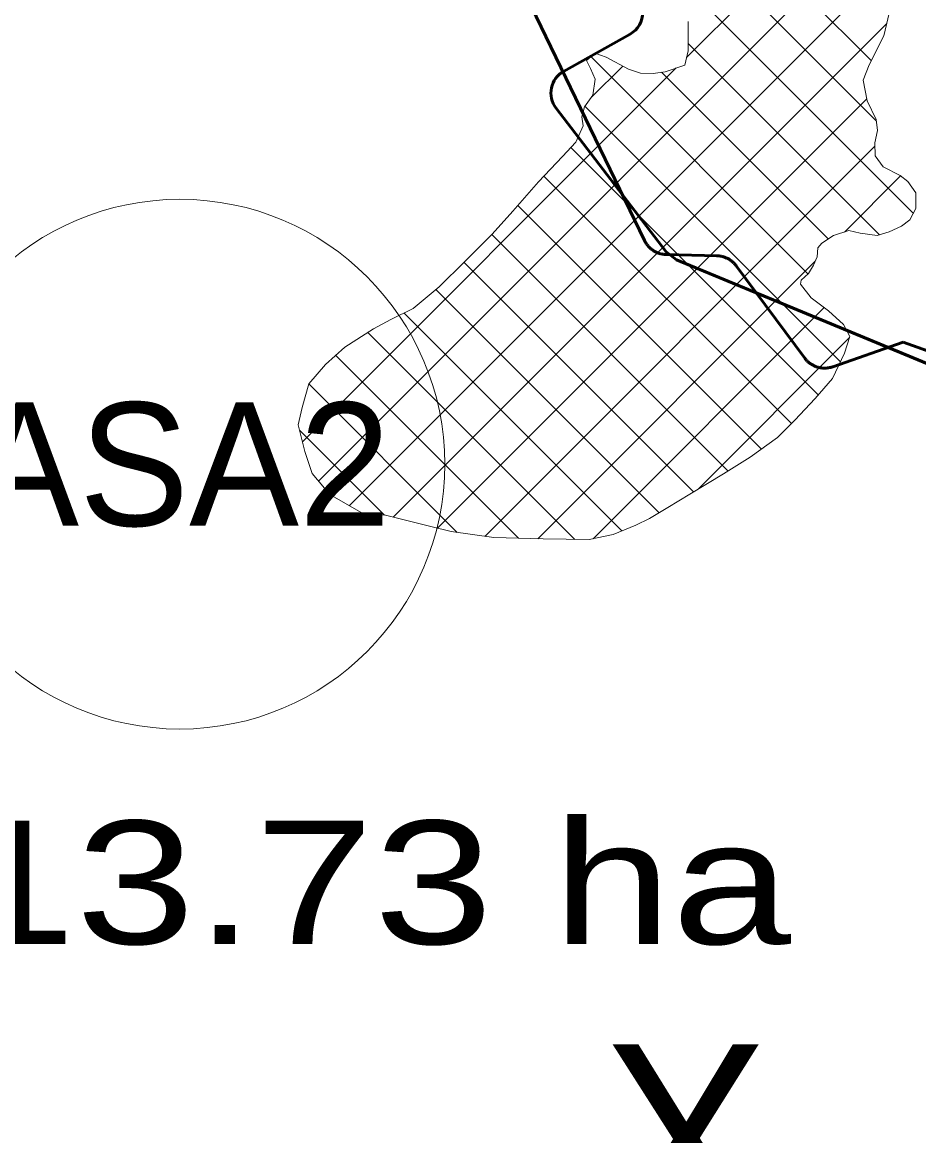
# Model space of a CAD drawing. Extents: x -1643653 to 4543381, y 1624270 to 13878484.
# Drawn here: x 739428 to 743062, y 8943002 to 8947516 of the extents above; entities that cross this region are included whole.
import ezdxf
from ezdxf.enums import TextEntityAlignment as Align

# ---------------------------------------------------------------- set-up
doc = ezdxf.new("R2010")
doc.units = 0
doc.header["$LTSCALE"] = 200
doc.linetypes.add('MEDIUM_DASHED', pattern=[4.5, 3, -1.5])
for name, color, linetype, lineweight in [('1', 7, 'Continuous', 13), ('27', 7, 'Continuous', 53), ('28', 7, 'Continuous', 53), ('29', 7, 'Continuous', 13), ('31', 7, 'Continuous', 53), ('45', 7, 'Continuous', 13), ('60', 7, 'Continuous', 53)]:
    doc.layers.add(name, color=color, linetype=linetype, lineweight=lineweight)
doc.layers.add('63', color=7, linetype='Continuous')

msp = doc.modelspace()

# ---------------------------------------------------------------- linework, layer by layer
at = {"layer": '1', "lineweight": 25}
msp.add_spline([(814781, 9009175.5), (814787.2, 9009173.4), (814796.9, 9009173.4), (814799.4, 9009172.4), (814805.1, 9009174.5), (814805.6, 9009176.5), (814811.7, 9009179.5), (814811.7, 9009179.5), (814801.5, 9009181), (814790.7, 9009181.5), (814784.1, 9009183.1), (814777.4, 9009185.1), (814778.4, 9009175.5)], degree=3, dxfattribs=at)
at = {"layer": '27'}
msp.add_line((743569.9, 8946014.8), (742998.5, 8946219.6), dxfattribs=at)
for points in [[(742258.7, 8946567.7), (742255.9, 8946568.1), (742253.1, 8946568.4), (742250.2, 8946568.7), (742247.4, 8946568.9), (742244.6, 8946569), (742244.4, 8946569.1), (742038.3, 8946574.3), (742035.5, 8946574.4), (742032.6, 8946574.6), (742029.8, 8946574.8), (742027, 8946575.2), (742024.2, 8946575.6), (742021.4, 8946576.1), (742018.7, 8946576.7), (742015.9, 8946577.4), (742013.2, 8946578.1), (742010.5, 8946578.9), (742007.8, 8946579.8), (742005.1, 8946580.8), (742002.5, 8946581.9), (741999.9, 8946583), (741997.3, 8946584.2), (741994.8, 8946585.4), (741992.3, 8946586.8), (741989.9, 8946588.2), (741987.5, 8946589.7), (741985.1, 8946591.2), (741982.8, 8946592.8), (741980.5, 8946594.5), (741978.2, 8946596.2), (741976.1, 8946598), (741973.9, 8946599.9), (741971.9, 8946601.8), (741969.8, 8946603.8), (741967.9, 8946605.8), (741966, 8946607.9), (741964.1, 8946610.1), (741962.3, 8946612.2), (741960.6, 8946614.5), (741959, 8946616.8), (741957.4, 8946619.1), (741955.8, 8946621.5), (741954.4, 8946623.9), (741953, 8946626.4), (741951.7, 8946628.9), (741950.8, 8946630.8), (741411.5, 8947747.1)], [(742258.7, 8946567.7), (742255.9, 8946568.1), (742253.1, 8946568.4), (742250.2, 8946568.7), (742247.4, 8946568.9), (742244.6, 8946569), (742244.4, 8946569.1), (742038.3, 8946574.3), (742035.5, 8946574.4), (742032.6, 8946574.6), (742029.8, 8946574.8), (742027, 8946575.2), (742024.2, 8946575.6), (742021.4, 8946576.1), (742018.7, 8946576.7), (742015.9, 8946577.4), (742013.2, 8946578.1), (742010.5, 8946578.9), (742007.8, 8946579.8), (742005.1, 8946580.8), (742002.5, 8946581.9), (741999.9, 8946583), (741997.3, 8946584.2), (741994.8, 8946585.4), (741992.3, 8946586.8), (741989.9, 8946588.2), (741987.5, 8946589.7), (741985.1, 8946591.2), (741982.8, 8946592.8), (741980.5, 8946594.5), (741978.2, 8946596.2), (741976.1, 8946598), (741973.9, 8946599.9), (741971.9, 8946601.8), (741969.8, 8946603.8), (741967.9, 8946605.8), (741966, 8946607.9), (741964.1, 8946610.1), (741962.3, 8946612.2), (741960.6, 8946614.5), (741959, 8946616.8), (741957.4, 8946619.1), (741955.8, 8946621.5), (741954.4, 8946623.9), (741953, 8946626.4), (741951.7, 8946628.9), (741950.8, 8946630.8), (741411.5, 8947747.1)], [(742998.5, 8946219.6), (742713.4, 8946119.4), (742710.7, 8946118.5), (742708, 8946117.7), (742705.3, 8946117), (742702.5, 8946116.3), (742699.8, 8946115.7), (742697, 8946115.2), (742694.2, 8946114.8), (742691.4, 8946114.4), (742688.6, 8946114.1), (742685.7, 8946113.9), (742682.9, 8946113.8), (742680.1, 8946113.8), (742677.2, 8946113.8), (742674.4, 8946114), (742671.6, 8946114.2), (742668.8, 8946114.4), (742666, 8946114.8), (742663.2, 8946115.3), (742660.4, 8946115.8), (742657.7, 8946116.4), (742654.9, 8946117.1), (742652.2, 8946117.8), (742649.5, 8946118.6), (742646.8, 8946119.6), (742644.2, 8946120.5), (742641.5, 8946121.6), (742638.9, 8946122.7), (742636.4, 8946123.9), (742633.8, 8946125.2), (742631.4, 8946126.6), (742628.9, 8946128), (742626.5, 8946129.5), (742624.1, 8946131), (742621.8, 8946132.6), (742619.6, 8946134.3), (742617.3, 8946136.1), (742615.2, 8946137.9), (742613, 8946139.7), (742611, 8946141.7), (742609, 8946143.7), (742607, 8946145.7), (742605.1, 8946147.8), (742603.3, 8946150), (742601.5, 8946152.2), (742599.9, 8946154.2), (742322.2, 8946528.7), (742320.5, 8946530.9), (742318.7, 8946533.1), (742316.8, 8946535.2), (742314.9, 8946537.3), (742313, 8946539.4), (742311, 8946541.4), (742308.9, 8946543.3), (742306.8, 8946545.2), (742304.6, 8946547), (742302.4, 8946548.7), (742300.1, 8946550.4), (742297.8, 8946552), (742295.4, 8946553.6), (742293, 8946555), (742290.5, 8946556.4), (742288, 8946557.8), (742285.5, 8946559.1), (742283, 8946560.2), (742280.4, 8946561.4), (742277.7, 8946562.4), (742275.1, 8946563.4), (742272.4, 8946564.3), (742269.7, 8946565.1), (742267, 8946565.9), (742264.2, 8946566.6), (742261.5, 8946567.1), (742258.7, 8946567.7)], [(742998.5, 8946219.6), (742713.4, 8946119.4), (742710.7, 8946118.5), (742708, 8946117.7), (742705.3, 8946117), (742702.5, 8946116.3), (742699.8, 8946115.7), (742697, 8946115.2), (742694.2, 8946114.8), (742691.4, 8946114.4), (742688.6, 8946114.1), (742685.7, 8946113.9), (742682.9, 8946113.8), (742680.1, 8946113.8), (742677.2, 8946113.8), (742674.4, 8946114), (742671.6, 8946114.2), (742668.8, 8946114.4), (742666, 8946114.8), (742663.2, 8946115.3), (742660.4, 8946115.8), (742657.7, 8946116.4), (742654.9, 8946117.1), (742652.2, 8946117.8), (742649.5, 8946118.6), (742646.8, 8946119.6), (742644.2, 8946120.5), (742641.5, 8946121.6), (742638.9, 8946122.7), (742636.4, 8946123.9), (742633.8, 8946125.2), (742631.4, 8946126.6), (742628.9, 8946128), (742626.5, 8946129.5), (742624.1, 8946131), (742621.8, 8946132.6), (742619.6, 8946134.3), (742617.3, 8946136.1), (742615.2, 8946137.9), (742613, 8946139.7), (742611, 8946141.7), (742609, 8946143.7), (742607, 8946145.7), (742605.1, 8946147.8), (742603.3, 8946150), (742601.5, 8946152.2), (742599.9, 8946154.2), (742322.2, 8946528.7), (742320.5, 8946530.9), (742318.7, 8946533.1), (742316.8, 8946535.2), (742314.9, 8946537.3), (742313, 8946539.4), (742311, 8946541.4), (742308.9, 8946543.3), (742306.8, 8946545.2), (742304.6, 8946547), (742302.4, 8946548.7), (742300.1, 8946550.4), (742297.8, 8946552), (742295.4, 8946553.6), (742293, 8946555), (742290.5, 8946556.4), (742288, 8946557.8), (742285.5, 8946559.1), (742283, 8946560.2), (742280.4, 8946561.4), (742277.7, 8946562.4), (742275.1, 8946563.4), (742272.4, 8946564.3), (742269.7, 8946565.1), (742267, 8946565.9), (742264.2, 8946566.6), (742261.5, 8946567.1), (742258.7, 8946567.7)], [(743569.2, 8946014.6), (743569.9, 8946014.8), (742998.5, 8946219.6)]]:
    msp.add_lwpolyline(points, dxfattribs=at)
at = {"layer": '28'}
msp.add_line((741622, 8947316.5), (741891.8, 8947467.7), dxfattribs=at)
msp.add_lwpolyline([(744305.5, 8945728.9), (743582.2, 8945930.9), (743570.8, 8945934.9), (742079.6, 8946553.1), (742038.5, 8946584.7), (741591.5, 8947168.5)], dxfattribs=at)
for centre, start, end in [((741842.9, 8947554.9), 299.2671, 62.318), ((741670.9, 8947229.3), 119.2672, 217.4372)]:
    msp.add_arc(centre, 100, start, end, dxfattribs=at)
at = {"layer": '29'}
for p, q in [((742120.9, 8947372.6), (744883, 8950134.6)), ((740628.8, 8945655.9), (745040.3, 8950067.4)), ((740753.5, 8945556.1), (745190.7, 8949993.3)), ((742869.9, 8947361.2), (741927.5, 8948303.6)), ((742889.8, 8947116.8), (741819.3, 8948187.3)), ((743039.9, 8946742.2), (742101.8, 8947680.4)), ((740931.8, 8945509.9), (742933, 8947511.1)), ((742903.3, 8946654.3), (742127.7, 8947430)), ((742613.6, 8946495.1), (741732.2, 8947376.4)), ((740563.2, 8945814.9), (742078.9, 8947330.5)), ((741734.1, 8947210.2), (741862.1, 8947338.2)), ((742695.6, 8946637.6), (742019.9, 8947313.2)), ((741111, 8945464.6), (742851.4, 8947205)), ((742744.8, 8946139.3), (741709, 8947175.2)), ((741302.8, 8945431.9), (742884.7, 8947013.8)), ((742654.3, 8946005.3), (741651.9, 8947007.7)), ((742546.1, 8945889.1), (741542.7, 8946892.4)), ((742760.9, 8946665.4), (742988.5, 8946893.1)), ((742424.7, 8945785.9), (741437.2, 8946773.4)), ((742289.4, 8945696.7), (741331, 8946655.1)), ((742149.2, 8945612.3), (741219.1, 8946542.5)), ((741517.4, 8945422), (742642.7, 8946547.3)), ((742009.1, 8945528), (741104.6, 8946432.4)), ((741858.4, 8945454.2), (740975.1, 8946337.5)), ((741742.2, 8945422.2), (742679, 8946359)), ((741668.5, 8945419.6), (740829.2, 8946258.8)), ((742167.9, 8945623.5), (742781.7, 8946237.3)), ((741439.5, 8945424), (740698.3, 8946165.2)), ((741191.4, 8945447.7), (740589, 8946050)), ((740896.2, 8945518.3), (740551.8, 8945862.7))]:
    msp.add_line(p, q, dxfattribs=at)
at = {"layer": '29', "lineweight": 53}
for p, q in [((741891.8, 8947467.7), (741622, 8947316.5)), ((741591.5, 8947168.5), (742038.5, 8946584.7)), ((742079.6, 8946553.1), (743570.8, 8945934.9))]:
    msp.add_line(p, q, dxfattribs=at)
at = {"layer": '29'}
for points in [[(740735.1, 8946198.2), (740656.8, 8946128.1), (740589.1, 8946050.2), (740561.9, 8945954.6), (740546.7, 8945884.1), (740572.7, 8945775.2), (740603.4, 8945686.7), (740674, 8945601.1), (740801.4, 8945528.9), (740900.7, 8945517.8), (741084.2, 8945471.2), (741166.1, 8945451.3), (741339.9, 8945426.6), (741539.9, 8945421.4), (741725.9, 8945418.8), (741823.7, 8945439.6), (741915, 8945477.8), (741970.4, 8945504.7), (742044.7, 8945549.4), (742133.8, 8945603.1), (742270.7, 8945684.9), (742379.1, 8945753.1), (742489.1, 8945832.1), (742559.8, 8945902.8), (742642, 8945991.2), (742712.6, 8946071.4), (742761.5, 8946174.8), (742783.3, 8946242.1), (742757.6, 8946290.8), (742696.4, 8946345.9), (742625.7, 8946399), (742583.2, 8946454.6), (742585.8, 8946470.9), (742615.6, 8946496.8), (742635.6, 8946530.5), (742650, 8946564.5), (742653.5, 8946601), (742669.4, 8946620.8), (742716.3, 8946650.8), (742778.2, 8946671.1), (742824.9, 8946660.8), (742894, 8946651.6), (742942.2, 8946665.9), (742992.2, 8946689.6), (743025.5, 8946714.6), (743049.9, 8946761.5), (743050.1, 8946823.8), (743018.6, 8946869.9), (742987.3, 8946894.1), (742918.3, 8946929.6), (742885.4, 8946974), (742884.4, 8947026.5), (742895.6, 8947077.3), (742889, 8947122.2), (742852.7, 8947197.6), (742837.1, 8947281.6), (742860.7, 8947343.3), (742921.4, 8947461), (742953.3, 8947598.9)], [(742953.3, 8947598.9), (742921.4, 8947461), (742860.7, 8947343.3), (742837.1, 8947281.6), (742852.7, 8947197.6), (742889, 8947122.2), (742895.6, 8947077.3), (742884.4, 8947026.5), (742885.4, 8946974), (742918.3, 8946929.6), (742987.3, 8946894.1), (743018.6, 8946869.9), (743050.1, 8946823.8), (743049.9, 8946761.5), (743025.5, 8946714.6), (742992.2, 8946689.6), (742942.2, 8946665.9), (742894, 8946651.6), (742824.9, 8946660.8), (742778.2, 8946671.1), (742716.3, 8946650.8), (742669.4, 8946620.8), (742653.5, 8946601), (742650, 8946564.5), (742635.6, 8946530.5), (742615.6, 8946496.8), (742585.8, 8946470.9), (742583.2, 8946454.6), (742625.7, 8946399), (742696.4, 8946345.9), (742757.6, 8946290.8), (742783.3, 8946242.1), (742761.5, 8946174.8), (742712.6, 8946071.4), (742642, 8945991.2), (742559.8, 8945902.8), (742489.1, 8945832.1), (742379.1, 8945753.1), (742270.7, 8945684.9), (742133.8, 8945603.1), (742044.7, 8945549.4), (741970.4, 8945504.7)], [(741970.4, 8945504.7), (741915, 8945477.8), (741823.7, 8945439.6), (741725.9, 8945418.8), (741539.9, 8945421.4), (741339.9, 8945426.6), (741166.1, 8945451.3), (741084.2, 8945471.2), (740900.7, 8945517.8), (740801.4, 8945528.9), (740674, 8945601.1), (740603.4, 8945686.7), (740572.7, 8945775.2), (740546.7, 8945884.1), (740561.9, 8945954.6), (740589.1, 8946050.2), (740656.8, 8946128.1), (740735.1, 8946198.2), (740852, 8946273.5), (740921.5, 8946311), (741011.9, 8946355.8), (741117.3, 8946442.9), (741222.1, 8946545.4), (741333.3, 8946657.3), (741416.3, 8946749.4), (741520.6, 8946869.1), (741618, 8946971.9), (741672.5, 8947029.4), (741701.6, 8947096.3), (741695.8, 8947131.9), (741707.5, 8947173.2), (741741.1, 8947219.9), (741749.7, 8947285.4), (741731.2, 8947328.9), (741714.7, 8947361.2), (741748.8, 8947390.8), (741795.2, 8947374.4), (741885.1, 8947325.7), (741933.6, 8947309.9), (741986.1, 8947308), (742034, 8947315.4), (742113.7, 8947342.2), (742127.5, 8947400.3), (742127.9, 8947496.9), (742128, 8947519.2)], [(742128, 8947519.2), (742127.9, 8947496.9), (742127.5, 8947400.3), (742113.7, 8947342.2), (742034, 8947315.4), (741986.1, 8947308), (741933.6, 8947309.9), (741885.1, 8947325.7), (741795.2, 8947374.4), (741748.8, 8947390.8), (741714.7, 8947361.2), (741731.2, 8947328.9), (741749.7, 8947285.4), (741741.1, 8947219.9), (741707.5, 8947173.2), (741695.8, 8947131.9), (741701.6, 8947096.3), (741672.5, 8947029.4), (741618, 8946971.9), (741520.6, 8946869.1), (741416.3, 8946749.4), (741333.3, 8946657.3), (741222.1, 8946545.4), (741117.3, 8946442.9), (741011.9, 8946355.8), (740921.5, 8946311), (740852, 8946273.5), (740735.1, 8946198.2)]]:
    msp.add_lwpolyline(points, dxfattribs=at)
at = {"layer": '29', "lineweight": 53}
for centre, start, end in [((741842.9, 8947554.9), 299.2671, 62.318), ((741670.9, 8947229.3), 119.2672, 217.4372)]:
    msp.add_arc(centre, 100, start, end, dxfattribs=at)
at = {"layer": '45'}
msp.add_circle((740066.8, 8945724.5), 1073.6, dxfattribs=at)
at = {"layer": '60', "linetype": 'MEDIUM_DASHED', "lineweight": 40}
msp.add_line((742998.5, 8946219.6), (743569.9, 8946014.8), dxfattribs=at)
at = {"layer": '60'}
for points in [[(742258.7, 8946567.7), (742255.9, 8946568.1), (742253.1, 8946568.4), (742250.2, 8946568.7), (742247.4, 8946568.9), (742244.6, 8946569), (742244.4, 8946569.1), (742038.3, 8946574.3), (742035.5, 8946574.4), (742032.6, 8946574.6), (742029.8, 8946574.8), (742027, 8946575.2), (742024.2, 8946575.6), (742021.4, 8946576.1), (742018.7, 8946576.7), (742015.9, 8946577.4), (742013.2, 8946578.1), (742010.5, 8946578.9), (742007.8, 8946579.8), (742005.1, 8946580.8), (742002.5, 8946581.9), (741999.9, 8946583), (741997.3, 8946584.2), (741994.8, 8946585.4), (741992.3, 8946586.8), (741989.9, 8946588.2), (741987.5, 8946589.7), (741985.1, 8946591.2), (741982.8, 8946592.8), (741980.5, 8946594.5), (741978.2, 8946596.2), (741976.1, 8946598), (741973.9, 8946599.9), (741971.9, 8946601.8), (741969.8, 8946603.8), (741967.9, 8946605.8), (741966, 8946607.9), (741964.1, 8946610.1), (741962.3, 8946612.2), (741960.6, 8946614.5), (741959, 8946616.8), (741957.4, 8946619.1), (741955.8, 8946621.5), (741954.4, 8946623.9), (741953, 8946626.4), (741951.7, 8946628.9), (741950.8, 8946630.8), (741411.5, 8947747.1)], [(742998.5, 8946219.6), (742713.4, 8946119.4), (742710.7, 8946118.5), (742708, 8946117.7), (742705.3, 8946117), (742702.5, 8946116.3), (742699.8, 8946115.7), (742697, 8946115.2), (742694.2, 8946114.8), (742691.4, 8946114.4), (742688.6, 8946114.1), (742685.7, 8946113.9), (742682.9, 8946113.8), (742680.1, 8946113.8), (742677.2, 8946113.8), (742674.4, 8946114), (742671.6, 8946114.2), (742668.8, 8946114.4), (742666, 8946114.8), (742663.2, 8946115.3), (742660.4, 8946115.8), (742657.7, 8946116.4), (742654.9, 8946117.1), (742652.2, 8946117.8), (742649.5, 8946118.6), (742646.8, 8946119.6), (742644.2, 8946120.5), (742641.5, 8946121.6), (742638.9, 8946122.7), (742636.4, 8946123.9), (742633.8, 8946125.2), (742631.4, 8946126.6), (742628.9, 8946128), (742626.5, 8946129.5), (742624.1, 8946131), (742621.8, 8946132.6), (742619.6, 8946134.3), (742617.3, 8946136.1), (742615.2, 8946137.9), (742613, 8946139.7), (742611, 8946141.7), (742609, 8946143.7), (742607, 8946145.7), (742605.1, 8946147.8), (742603.3, 8946150), (742601.5, 8946152.2), (742599.9, 8946154.2), (742322.2, 8946528.7), (742320.5, 8946530.9), (742318.7, 8946533.1), (742316.8, 8946535.2), (742314.9, 8946537.3), (742313, 8946539.4), (742311, 8946541.4), (742308.9, 8946543.3), (742306.8, 8946545.2), (742304.6, 8946547), (742302.4, 8946548.7), (742300.1, 8946550.4), (742297.8, 8946552), (742295.4, 8946553.6), (742293, 8946555), (742290.5, 8946556.4), (742288, 8946557.8), (742285.5, 8946559.1), (742283, 8946560.2), (742280.4, 8946561.4), (742277.7, 8946562.4), (742275.1, 8946563.4), (742272.4, 8946564.3), (742269.7, 8946565.1), (742267, 8946565.9), (742264.2, 8946566.6), (742261.5, 8946567.1), (742258.7, 8946567.7)]]:
    msp.add_lwpolyline(points, dxfattribs=at)

# ---------------------------------------------------------------- texts
at = {"layer": '31', "width": 0.95}
msp.add_text('X', height=800, dxfattribs=at).set_placement((741777.5, 8942573.2))
at = {"layer": '45'}
msp.add_text('ASA2', height=500, dxfattribs=at).set_placement((740066.8, 8945474.6), align=Align.CENTER)
at = {"layer": '63', "width": 1.3}
msp.add_text(' 4313.73 ha', height=500, dxfattribs=at).set_placement((737952.8, 8943779.1))

doc.saveas('drawing.dxf')
